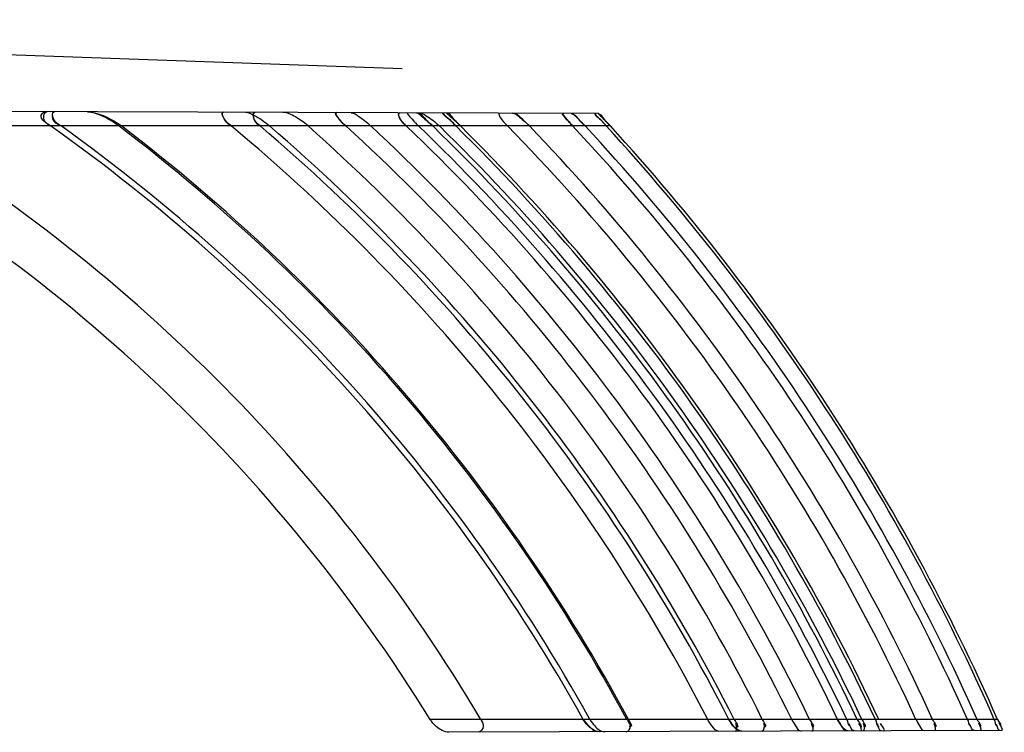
# Model space of a CAD drawing. Header units: millimetres. Extents: x 0 to 297, y 0 to 210.
# Tile 303 of 455: x 146.037 to 146.228, y 160.178 to 160.317. Entities that reach past the tile are written whole.
import ezdxf

# ---------------------------------------------------------------- set-up
doc = ezdxf.new("R2010")
doc.units = ezdxf.units.MM
doc.header["$LTSCALE"] = 16.335
doc.layers.add('INTFCLR_1', color=7, linetype='CONTINUOUS')

msp = doc.modelspace()

# ---------------------------------------------------------------- linework, layer by layer
at = {"layer": 'INTFCLR_1', "color": 6, "linetype": 'Continuous'}
msp.add_line((145.8396077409, 160.3169378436), (146.111168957, 160.307454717), dxfattribs=at)
at = {"layer": 'INTFCLR_1', "color": 9, "linetype": 'Continuous'}
for p, q in [((146.1493073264, 160.2986847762), (145.9931419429, 160.2992298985)), ((146.1516667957, 160.2962658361), (145.9941342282, 160.2962658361)), ((146.2269266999, 160.1808643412), (146.1165994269, 160.1808643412)), ((146.2277723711, 160.1787192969), (146.1202700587, 160.1783440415))]:
    msp.add_line(p, q, dxfattribs=at)
at = {"layer": 'INTFCLR_1', "color": 7, "linetype": 'Continuous'}
for p, q in [((146.1198074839, 160.2987877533), (146.1225235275, 160.2962658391)), ((146.1493073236, 160.2986847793), (146.1516667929, 160.2962658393)), ((146.1161999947, 160.2971391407), (146.117133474, 160.2962658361)), ((146.1225235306, 160.2962658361), (146.1216604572, 160.2971101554)), ((146.1459585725, 160.2971104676), (146.1467743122, 160.2962658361)), ((146.1509021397, 160.2970909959), (146.1516667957, 160.2962658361)), ((146.1463914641, 160.1808643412), (146.1471939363, 160.1797763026)), ((146.1958620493, 160.1808643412), (146.1963520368, 160.1799947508)), ((146.1963524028, 160.179994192), (146.1958620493, 160.1808643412)), ((146.1479234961, 160.1791225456), (146.1466635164, 160.1804301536))]:
    msp.add_line(p, q, dxfattribs=at)
msp.add_lwpolyline([(146.1772186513, 160.1785428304), (146.1771604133, 160.17854478), (146.177099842, 160.178551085), (146.1770369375, 160.1785618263), (146.176971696, 160.1785770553), (146.1769041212, 160.1785968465), (146.1768342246, 160.1786213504), (146.1767620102, 160.1786506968), (146.176687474, 160.1786849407), (146.1766106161, 160.1787241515)], dxfattribs=at)
for centre, radius, start, end in [((146.0572787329, 160.2300360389), 0.0929728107, 46.1733304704, 47.2458044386), ((146.1354045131, 160.283298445), 0.0207371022, 43.3555266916, 47.8995978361)]:
    msp.add_arc(centre, radius, start, end, dxfattribs=at)
at = {"layer": 'INTFCLR_1', "color": 6, "linetype": 'Continuous'}
for centre, radius, start, end in [((145.8404383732, 160.0104797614), 0.3244935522, 31.6735654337, 61.7286199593), ((145.8388253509, 160.0104794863), 0.3343114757, 30.64114775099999, 58.7432028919), ((145.8404392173, 160.0104806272), 0.3501964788, 29.1132776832, 54.6933841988), ((145.8402923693, 160.0104808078), 0.3514580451, 28.9987609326, 54.40396295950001), ((145.8389712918, 160.0104797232), 0.3589094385, 28.3416955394, 52.7746558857), ((145.8388261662, 160.0104805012), 0.3593127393, 28.3068828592, 52.68987816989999), ((145.8401432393, 160.0104793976), 0.371785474, 27.2767115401, 50.2360750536), ((145.8402899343, 160.0104789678), 0.3753230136, 26.9986901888, 49.5915213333), ((145.8391168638, 160.0104793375), 0.3772803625, 26.84726845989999, 49.2435110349), ((145.838970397, 160.0104790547), 0.3823078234, 26.4665830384, 48.37691520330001), ((145.839997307, 160.0104800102), 0.3865172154, 26.1561810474, 47.67922829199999), ((145.8392639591, 160.0104797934), 0.3903021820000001, 25.8836587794, 47.072608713), ((145.840144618, 160.0104805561), 0.3944179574, 25.5937835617, 46.43348082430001), ((145.8398511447, 160.0104800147), 0.3962815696, 25.4648780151, 46.15103037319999), ((145.8394106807, 160.0104796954), 0.3985017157, 25.31301019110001, 45.8197993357), ((145.8391264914, 160.0104848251), 0.3995925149, 25.2382497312, 45.6579904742), ((145.8397031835, 160.0104794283), 0.4014426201, 25.114687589, 45.3895949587), ((145.839554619, 160.0104780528), 0.4021766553, 25.0658951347, 45.283966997), ((145.8400023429, 160.0104826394), 0.4083300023, 24.6620208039, 44.4175829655), ((145.8392677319, 160.0104817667), 0.4119159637, 24.4333441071, 43.93102564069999), ((145.8398515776, 160.0104803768), 0.4175895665, 24.0803761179, 43.18601295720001), ((145.8394108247, 160.0104798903), 0.4196973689, 23.9519138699, 42.91661751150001), ((145.8397006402, 160.0104778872), 0.4224939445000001, 23.7838467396, 42.5653647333), ((145.8395553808, 160.0104787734), 0.4231876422, 23.7423300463, 42.4790020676)]:
    msp.add_arc(centre, radius, start, end, dxfattribs=at)
for points, knots in [([(146.0421269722, 160.2990589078), (146.0416771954, 160.2990604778), (146.039946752, 160.2980420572), (146.0420672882, 160.2968102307), (146.0428359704, 160.2962658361)], [0, 0, 0, 0, 0.3231842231, 1, 1, 1, 1]), ([(146.0428359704, 160.2962658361), (146.0424167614, 160.2965627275), (146.0412453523, 160.2969213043), (146.0415034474, 160.2990610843), (146.0421269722, 160.2990589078)], [0, 0, 0, 0, 0.4517088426, 1, 1, 1, 1]), ([(146.0448644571, 160.2962658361), (146.0444121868, 160.2965895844), (146.0434152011, 160.2968723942), (146.0430132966, 160.2990558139), (146.0435891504, 160.2990538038)], [0, 0, 0, 0, 0.491319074, 1, 1, 1, 1]), ([(146.0435891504, 160.2990538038), (146.0431260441, 160.2990554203), (146.042951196, 160.2969808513), (146.0442691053, 160.2966920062), (146.0448644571, 160.2962658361)], [0, 0, 0, 0, 0.3874503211, 1, 1, 1, 1]), ([(146.0499976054, 160.299031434), (146.0504852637, 160.2990297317), (146.0515277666, 160.2988282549), (146.0531222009, 160.2982792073), (146.0548683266, 160.2974437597), (146.056032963, 160.2967101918), (146.0566160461, 160.2962658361)], [0, 0, 0, 0, 0.2015950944, 0.4334147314, 0.6969419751, 1, 1, 1, 1]), ([(146.0560940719, 160.2962658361), (146.0556505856, 160.2966027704), (146.0546750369, 160.2972593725), (146.0531657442, 160.2980846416), (146.0516047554, 160.298731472), (146.0505433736, 160.2990295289), (146.0500057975, 160.2990314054)], [0, 0, 0, 0, 0.247297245, 0.5214176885, 0.7613081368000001, 1, 1, 1, 1]), ([(146.0779468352, 160.2962658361), (146.077560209, 160.2965875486), (146.0768731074, 160.2969569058), (146.0758544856, 160.2989411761), (146.0764210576, 160.2989391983)], [0, 0, 0, 0, 0.4702651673, 1, 1, 1, 1]), ([(146.0764210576, 160.2989391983), (146.0759352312, 160.2989408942), (146.0767498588, 160.2969627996), (146.0774883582, 160.2966473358), (146.0779468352, 160.2962658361)], [0, 0, 0, 0, 0.4488978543, 1, 1, 1, 1]), ([(146.0807451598, 160.2989241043), (146.0813078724, 160.2989221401), (146.0824069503, 160.2983649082), (146.0839415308, 160.2974552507), (146.0849357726, 160.2966854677), (146.0854226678, 160.2962658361)], [0, 0, 0, 0, 0.3109645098, 0.6447947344, 1, 1, 1, 1]), ([(146.0835865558, 160.2962658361), (146.0832266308, 160.2965722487), (146.0824275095, 160.2969479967), (146.0820139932, 160.2989196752), (146.0825676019, 160.2989177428)], [0, 0, 0, 0, 0.4605752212, 1, 1, 1, 1]), ([(146.0825676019, 160.2989177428), (146.0820777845, 160.2989194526), (146.0822660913, 160.2969866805), (146.0831612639, 160.296627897), (146.0835865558, 160.2962658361)], [0, 0, 0, 0, 0.4672274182, 1, 1, 1, 1]), ([(146.0929097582, 160.2962658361), (146.0924980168, 160.2966316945), (146.0916909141, 160.2972641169), (146.0901010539, 160.2982351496), (146.0888409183, 160.2988958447), (146.0879751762, 160.2988988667)], [0, 0, 0, 0, 0.2924831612, 0.5402770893, 1, 1, 1, 1]), ([(146.100231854, 160.2962658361), (146.0998741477, 160.2965915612), (146.0993423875, 160.297042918), (146.0978759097, 160.2988643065), (146.0984569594, 160.2988622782)], [0, 0, 0, 0, 0.4543286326, 1, 1, 1, 1]), ([(146.0984569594, 160.2988622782), (146.0979664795, 160.2988639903), (146.09928245, 160.2970466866), (146.0998036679, 160.2966557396), (146.100231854, 160.2962658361)], [0, 0, 0, 0, 0.4585698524, 1, 1, 1, 1]), ([(146.1012919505, 160.2988523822), (146.1018442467, 160.2988504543), (146.1027079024, 160.2981535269), (146.1039421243, 160.2972967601), (146.10469116, 160.2966344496), (146.1050874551, 160.2962658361)], [0, 0, 0, 0, 0.3585392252, 0.6486493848, 1, 1, 1, 1]), ([(146.1119759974, 160.2962658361), (146.1116507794, 160.2965751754), (146.1110650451, 160.2969892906), (146.1101646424, 160.2988214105), (146.1107020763, 160.2988195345)], [0, 0, 0, 0, 0.4550851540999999, 1, 1, 1, 1]), ([(146.1107020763, 160.2988195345), (146.110240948, 160.2988211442), (146.1109674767, 160.297003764), (146.1115882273, 160.2966346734), (146.1119759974, 160.2962658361)], [0, 0, 0, 0, 0.4628433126, 1, 1, 1, 1]), ([(146.1123362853, 160.29881383), (146.1118742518, 160.2988154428), (146.1135459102, 160.297150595), (146.1139223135, 160.2967046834), (146.1143791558, 160.2962658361)], [0, 0, 0, 0, 0.4217536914, 1, 1, 1, 1]), ([(146.1144854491, 160.298806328), (146.1149751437, 160.2988046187), (146.1159093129, 160.2982511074), (146.1171917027, 160.2973858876), (146.1180149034, 160.2966596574), (146.1184178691, 160.2962658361)], [0, 0, 0, 0, 0.3106576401, 0.6425543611, 1, 1, 1, 1]), ([(146.1216292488, 160.2962658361), (146.1212778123, 160.2966125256), (146.1208598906, 160.2972257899), (146.1186244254, 160.2987918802), (146.1192804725, 160.2987895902)], [0, 0, 0, 0, 0.4293779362, 1, 1, 1, 1]), ([(146.1192804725, 160.2987895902), (146.1188234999, 160.2987911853), (146.1208683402, 160.2972783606), (146.1211358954, 160.2967525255), (146.1216292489, 160.2962658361)], [0, 0, 0, 0, 0.3973746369, 1, 1, 1, 1]), ([(146.1225235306, 160.2962658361), (146.1221801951, 160.2966057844), (146.1212429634, 160.2973180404), (146.1205600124, 160.2987851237), (146.1198074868, 160.2987877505)], [0, 0, 0, 0, 0.3910044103, 1, 1, 1, 1]), ([(146.130140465, 160.2987516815), (146.1296832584, 160.2987532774), (146.1308349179, 160.2970564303), (146.1312835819, 160.296645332), (146.1316554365, 160.2962658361)], [0, 0, 0, 0, 0.46251823, 1, 1, 1, 1]), ([(146.1326680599, 160.2987428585), (146.1331893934, 160.2987410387), (146.1343179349, 160.2976900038), (146.1353304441, 160.2968774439), (146.1359196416, 160.2962658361)], [0, 0, 0, 0, 0.3803761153, 1, 1, 1, 1]), ([(146.1359196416, 160.2962658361), (146.1355685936, 160.2966302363), (146.1345711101, 160.2974841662), (146.1335298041, 160.2987398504), (146.1326680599, 160.2987428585)], [0, 0, 0, 0, 0.3699444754, 1, 1, 1, 1]), ([(146.1443311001, 160.2962658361), (146.1440242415, 160.2965927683), (146.1436387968, 160.2971151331), (146.1420066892, 160.2987102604), (146.1425669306, 160.2987083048)], [0, 0, 0, 0, 0.4445472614, 1, 1, 1, 1]), ([(146.1425669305, 160.2987083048), (146.1420979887, 160.2987099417), (146.1436220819, 160.2971318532), (146.1439609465, 160.2966602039), (146.1443311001, 160.2962658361)], [0, 0, 0, 0, 0.4643871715, 1, 1, 1, 1]), ([(146.1425669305, 160.2987083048), (146.1420979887, 160.2987099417), (146.1436220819, 160.2971318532), (146.1439609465, 160.2966602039), (146.1443311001, 160.2962658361)], [0, 0, 0, 0, 0.4643871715, 1, 1, 1, 1]), ([(146.1440239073, 160.2987032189), (146.1445412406, 160.2987014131), (146.1453930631, 160.2974962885), (146.1462903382, 160.2967863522), (146.1467743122, 160.2962658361)], [0, 0, 0, 0, 0.4212535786, 1, 1, 1, 1]), ([(146.1508700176, 160.2962658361), (146.1505079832, 160.2966600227), (146.1502147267, 160.2972168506), (146.1483103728, 160.2986882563), (146.1488307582, 160.2986864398)], [0, 0, 0, 0, 0.5070213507, 1, 1, 1, 1]), ([(146.1508700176, 160.2962658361), (146.1505079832, 160.2966600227), (146.1502147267, 160.2972168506), (146.1483103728, 160.2986882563), (146.1488307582, 160.2986864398)], [0, 0, 0, 0, 0.5070213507, 1, 1, 1, 1]), ([(146.1493073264, 160.2986847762), (146.1497757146, 160.2986831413), (146.1503753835, 160.2973620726), (146.1512222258, 160.2967513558), (146.1516667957, 160.2962658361)], [0, 0, 0, 0, 0.4157190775, 1, 1, 1, 1]), ([(146.1202700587, 160.1783440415), (146.1198239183, 160.1783424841), (146.1189272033, 160.1786489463), (146.1176648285, 160.1795110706), (146.1169256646, 160.1803355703), (146.1165994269, 160.1808643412)], [0, 0, 0, 0, 0.2917854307, 0.5936503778, 1, 1, 1, 1]), ([(146.1264587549, 160.1808643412), (146.1267009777, 160.1804554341), (146.1272960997, 160.1795702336), (146.1264683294, 160.1783656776), (146.1259618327, 160.1783639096)], [0, 0, 0, 0, 0.4840925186, 1, 1, 1, 1]), ([(146.1476880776, 160.1808643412), (146.1479469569, 160.1803972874), (146.1486874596, 160.1794177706), (146.1497928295, 160.1784470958), (146.1505255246, 160.1784496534)], [0, 0, 0, 0, 0.4215687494, 1, 1, 1, 1]), ([(146.154738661, 160.1784643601), (146.15519305, 160.1784659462), (146.1559074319, 160.1796177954), (146.1553949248, 160.1804509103), (146.1551722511, 160.1808643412)], [0, 0, 0, 0, 0.4917791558, 1, 1, 1, 1]), ([(146.1728489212, 160.1785275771), (146.1722718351, 160.1785255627), (146.171418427, 160.1795444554), (146.1708279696, 160.1803979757), (146.1705875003, 160.1808643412)], [0, 0, 0, 0, 0.523769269, 1, 1, 1, 1]), ([(146.1747089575, 160.1808643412), (146.1749366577, 160.1804174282), (146.1755753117, 160.1794990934), (146.1765574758, 160.1785405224), (146.1772186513, 160.1785428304)], [0, 0, 0, 0, 0.4313684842, 1, 1, 1, 1]), ([(146.1869335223, 160.1808643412), (146.1871513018, 160.1804208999), (146.1876513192, 160.1796758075), (146.1882713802, 160.1785814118), (146.1887624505, 160.178583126)], [0, 0, 0, 0, 0.5015019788, 1, 1, 1, 1]), ([(146.211086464, 160.1808643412), (146.2112816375, 160.1804392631), (146.2117312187, 160.1797352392), (146.2122769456, 160.1786652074), (146.212734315, 160.1786668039)], [0, 0, 0, 0, 0.5056054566, 1, 1, 1, 1])]:
    msp.add_open_spline(points, degree=3, knots=knots, dxfattribs=at)
at = {"layer": 'INTFCLR_1', "color": 7, "linetype": 'Continuous'}
for points, knots in [([(146.117133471, 160.2962658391), (146.1167399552, 160.2966480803), (146.1157163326, 160.2974278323), (146.114763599, 160.2988571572), (146.1139544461, 160.2988081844)], [0, 0, 0, 0, 0.4036102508, 1, 1, 1, 1]), ([(146.1139544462, 160.2988081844), (146.1144003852, 160.2988146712), (146.1154438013, 160.2976360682), (146.1164771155, 160.2969029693), (146.1171334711, 160.2962658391)], [0, 0, 0, 0, 0.3277575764, 1, 1, 1, 1]), ([(146.1162033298, 160.2971361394), (146.115868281, 160.2974352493), (146.1151472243, 160.2979595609), (146.1144414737, 160.2988064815), (146.113954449, 160.2988081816)], [0, 0, 0, 0, 0.4797630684, 1, 1, 1, 1]), ([(146.1440239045, 160.298703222), (146.1446043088, 160.2987137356), (146.145438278, 160.2974538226), (146.1463332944, 160.2967396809), (146.1467743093, 160.2962658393)], [0, 0, 0, 0, 0.4727898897, 1, 1, 1, 1]), ([(146.149574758, 160.1784463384), (146.1489522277, 160.1784434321), (146.1476593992, 160.1791787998), (146.1467509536, 160.1802116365), (146.1463914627, 160.1808643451)], [0, 0, 0, 0, 0.4551720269, 1, 1, 1, 1]), ([(146.1772186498, 160.1785428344), (146.1767377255, 160.1785405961), (146.1756972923, 160.1793328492), (146.1750191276, 160.1802519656), (146.1747089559, 160.1808643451)], [0, 0, 0, 0, 0.4119731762, 1, 1, 1, 1]), ([(146.1978853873, 160.178614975), (146.197354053, 160.1786126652), (146.1965958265, 160.179616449), (146.1960748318, 160.1804190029), (146.1958620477, 160.1808643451)], [0, 0, 0, 0, 0.5184280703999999, 1, 1, 1, 1])]:
    msp.add_open_spline(points, degree=3, knots=knots, dxfattribs=at)
for points in [[(146.113954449, 160.2988081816), (146.1144451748, 160.2988064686), (146.1148224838, 160.2983323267), (146.1151886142, 160.2980055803)], [(146.1440239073, 160.2987032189), (146.1446507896, 160.2987010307), (146.145062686, 160.2979894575), (146.145508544, 160.2975487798)], [(146.1479255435, 160.1791210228), (146.1483114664, 160.1788357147), (146.1487377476, 160.1784841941), (146.1492176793, 160.1784858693)], [(146.1495747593, 160.1784463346), (146.1491103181, 160.1784447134), (146.1486293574, 160.1786198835), (146.1482560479, 160.1788961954)], [(146.1766106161, 160.1787241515), (146.1760603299, 160.1790141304), (146.1755304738, 160.179444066), (146.1752465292, 160.1799974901)], [(146.1963520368, 160.1799947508), (146.19665398, 160.1795418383), (146.1969017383, 160.1787805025), (146.1974460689, 160.1787824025)], [(146.1978853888, 160.1786149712), (146.1973682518, 160.178613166), (146.1969467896, 160.1791354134), (146.1966588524, 160.1795649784)]]:
    msp.add_open_spline(points, degree=3, dxfattribs=at)
at = {"layer": 'INTFCLR_1', "color": 6, "linetype": 'Continuous'}
for points in [[(146.1488307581, 160.2986864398), (146.1482158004, 160.2986885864), (146.1495683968, 160.2976996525), (146.1499843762, 160.29724673)], [(146.1548589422, 160.1808643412), (146.1550999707, 160.180417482), (146.1558606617, 160.1794252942), (146.1553529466, 160.1794235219)], [(146.1548589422, 160.1808643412), (146.1551014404, 160.1804147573), (146.1558650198, 160.1794159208), (146.1553542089, 160.1794141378)], [(146.1551722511, 160.1808643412), (146.1554064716, 160.1804294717), (146.1560953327, 160.1794477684), (146.1556014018, 160.1794460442)], [(146.1757315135, 160.1808643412), (146.175976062, 160.1803812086), (146.1768028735, 160.1793305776), (146.176261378, 160.1793286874)], [(146.1812101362, 160.1808643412), (146.1814432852, 160.1803960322), (146.1821792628, 160.1793614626), (146.1816561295, 160.1793596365)], [(146.1904119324, 160.1808643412), (146.1906466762, 160.180380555), (146.1915160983, 160.1793557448), (146.1909783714, 160.1793538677)], [(146.1976335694, 160.1808643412), (146.197840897, 160.1804289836), (146.1978323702, 160.1795863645), (146.1983145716, 160.1795880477)], [(146.1996504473, 160.1808643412), (146.199880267, 160.1803784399), (146.2007992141, 160.1793740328), (146.2002617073, 160.1793721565)], [(146.1996504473, 160.1808643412), (146.199880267, 160.1803784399), (146.2007992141, 160.1793740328), (146.2002617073, 160.1793721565)], [(146.2005748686, 160.1808643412), (146.2007949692, 160.1803974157), (146.2015656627, 160.1793920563), (146.2010494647, 160.1793902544)], [(146.2031934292, 160.1808643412), (146.2034178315, 160.1803856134), (146.2033655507, 160.1794395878), (146.2038942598, 160.1794414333)], [(146.2142937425, 160.1808643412), (146.2145056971, 160.1803978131), (146.2153161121, 160.1794159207), (146.2148036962, 160.1794141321)], [(146.2210999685, 160.1808643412), (146.2212866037, 160.1804467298), (146.2212568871, 160.1796356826), (146.2217143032, 160.1796372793)], [(146.2229665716, 160.1808643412), (146.2231743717, 160.1803965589), (146.224030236, 160.1794331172), (146.2235183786, 160.1794313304)], [(146.2263136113, 160.1808643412), (146.2264970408, 160.1804481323), (146.2264293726, 160.179623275), (146.2268842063, 160.1796248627)], [(146.2269266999, 160.1808643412), (146.2271066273, 160.1804552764), (146.2278982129, 160.1796321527), (146.2274513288, 160.1796305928)], [(146.2269266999, 160.1808643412), (146.2271066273, 160.1804552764), (146.2278982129, 160.1796321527), (146.2274513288, 160.1796305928)], [(146.1759172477, 160.1785382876), (146.1764235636, 160.178540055), (146.1763100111, 160.1795966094), (146.1760813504, 160.1800483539)], [(146.1811081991, 160.1785564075), (146.1816334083, 160.1785582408), (146.181761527, 160.179605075), (146.1815274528, 160.1800752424)], [(146.1908577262, 160.1785904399), (146.1913466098, 160.1785921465), (146.1909752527, 160.1796141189), (146.1907618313, 160.1800539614)], [(146.1991169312, 160.1786192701), (146.1985513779, 160.1786172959), (146.1983357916, 160.1794612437), (146.1980926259, 160.179971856)], [(146.2003395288, 160.1786235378), (146.2008306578, 160.1786252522), (146.2002165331, 160.1796148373), (146.200006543, 160.1800588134)], [(146.2007414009, 160.1786249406), (146.2012293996, 160.178626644), (146.2010957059, 160.1796402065), (146.2008876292, 160.1800816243)], [(146.2043853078, 160.1786376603), (146.2038717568, 160.1786358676), (146.2038400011, 160.1795109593), (146.2036220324, 160.179975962)], [(146.2047874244, 160.1786390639), (146.2053057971, 160.1786408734), (146.2044323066, 160.1796145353), (146.2042126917, 160.1800840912)], [(146.2047874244, 160.1786390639), (146.2052979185, 160.1786408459), (146.2044386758, 160.1796000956), (146.2042223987, 160.180062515)], [(146.2146959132, 160.1786736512), (146.2151681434, 160.1786752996), (146.2148033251, 160.1796576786), (146.2146079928, 160.1800876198)], [(146.2224419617, 160.1787006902), (146.2219073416, 160.178698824), (146.2217312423, 160.1795201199), (146.2215131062, 160.180008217)], [(146.2235904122, 160.178704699), (146.2240639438, 160.178706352), (146.2234794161, 160.1796598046), (146.2232871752, 160.1800925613)], [(146.2273940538, 160.1787179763), (146.2269479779, 160.1787164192), (146.2269354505, 160.1794858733), (146.226755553, 160.1798940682)], [(146.2277723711, 160.1787192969), (146.2282622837, 160.178721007), (146.2274552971, 160.1796476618), (146.2272580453, 160.1800961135)]]:
    msp.add_open_spline(points, degree=3, dxfattribs=at)

doc.saveas('drawing.dxf')
